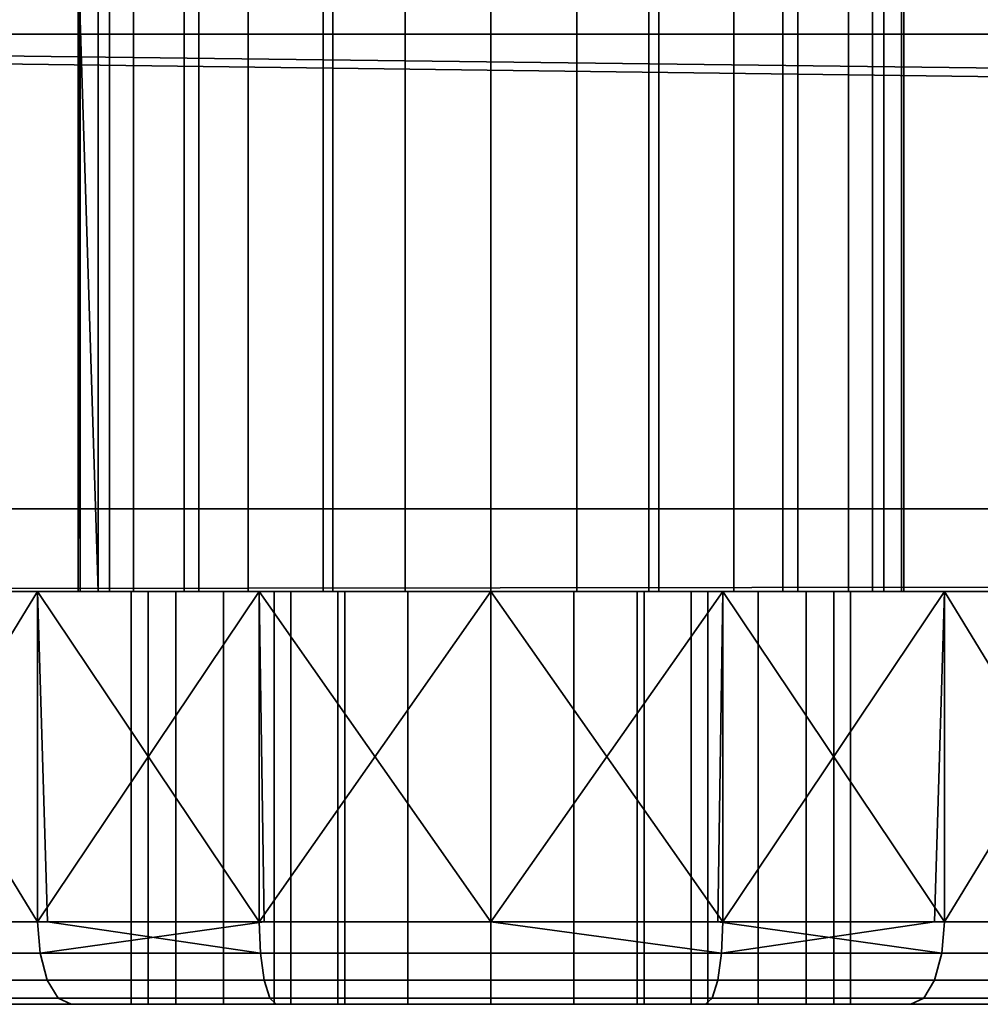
# Model space of a CAD drawing. Header units: millimetres. Extents: x -503 to 6703, y -110 to 249.
# Tile 1005 of 1056: x 4081 to 4104, y -54 to -30. Entities that reach past the tile are written whole.
import ezdxf

# ---------------------------------------------------------------- set-up
doc = ezdxf.new("R2010")
doc.units = ezdxf.units.MM
doc.layers.add('152', color=7, linetype='Continuous', true_color=0xffffff)

# ---------------------------------------------------------------- blocks, each defined once
blk = doc.blocks.new('UG_SURFACE_313')
at = {"layer": '152', "color": 35, "linetype": 'Continuous', "lineweight": 35}
for points in [[(4963, -30, 2017), (4963, -19.41, 2017), (4037, -19.41, 2017), (4037, -24.75, 2017)], [(4037, -24.75, 2017), (4037, -30, 2017), (4963, -30, 2017)], [(4037, -30), (4037, -25), (4963, -25), (4963, -30)], [(4082.761, -43.5, 1011.173), (4082.761, -28, 1011.173), (4082, -28, 1015), (4082, -43.5, 1015)], [(4082, -28, 1015), (4082, -28, 1032), (4082, -43.5, 1032), (4082, -43.5, 1015)], [(4082, -43.5, 1032), (4082, -28, 1032), (4082.761, -28, 1035.827), (4082.761, -43.5, 1035.827)], [(4082.489, -43.5, 1107.09), (4082.055, -43.5, 1102.955), (4082, -28.1, 1104)], [(4082.055, -43.5, 1102.955), (4082.055, -28.1, 1102.955), (4082, -28.1, 1104)], [(4082, -28.1, 1104), (4082.489, -28.1, 1107.09), (4082.489, -43.5, 1107.09)], [(4083.34, -43.5, 1099), (4083.34, -28.1, 1099), (4082.055, -28.1, 1102.955), (4082.055, -43.5, 1102.955)], [(4082.489, -43.5, 1107.09), (4082.489, -28.1, 1107.09), (4084.569, -28.1, 1110.691), (4084.569, -43.5, 1110.691)], [(4084.929, -43.5, 1007.929), (4084.929, -28, 1007.929), (4082.761, -28, 1011.173), (4082.761, -43.5, 1011.173)], [(4082.761, -43.5, 1035.827), (4082.761, -28, 1035.827), (4084.929, -28, 1039.071), (4084.929, -43.5, 1039.071)], [(4086.122, -43.5, 1095.91), (4086.122, -28.1, 1095.91), (4083.34, -28.1, 1099), (4083.34, -43.5, 1099)], [(4084.569, -43.5, 1110.691), (4084.569, -28.1, 1110.691), (4087.933, -28.1, 1113.135), (4087.933, -43.5, 1113.135)], [(4088.173, -43.5, 1005.761), (4088.173, -28, 1005.761), (4084.929, -28, 1007.929), (4084.929, -43.5, 1007.929)], [(4084.929, -43.5, 1039.071), (4084.929, -28, 1039.071), (4088.173, -28, 1041.239), (4088.173, -43.5, 1041.239)], [(4089.921, -43.5, 1094.218), (4089.921, -28.1, 1094.218), (4086.122, -28.1, 1095.91), (4086.122, -43.5, 1095.91)], [(4087.933, -43.5, 1113.135), (4087.933, -28.1, 1113.135), (4092, -28.1, 1114), (4092, -43.5, 1114)], [(4092, -43.5, 1005), (4092, -28, 1005), (4088.173, -28, 1005.761), (4088.173, -43.5, 1005.761)], [(4088.173, -43.5, 1041.239), (4088.173, -28, 1041.239), (4092, -28, 1042), (4092, -43.5, 1042)], [(4094.079, -43.5, 1094.218), (4094.079, -28.1, 1094.218), (4089.921, -28.1, 1094.218), (4089.921, -43.5, 1094.218)], [(4095.827, -43.5, 1005.761), (4095.827, -28, 1005.761), (4092, -28, 1005), (4092, -43.5, 1005)], [(4092, -43.5, 1042), (4092, -28, 1042), (4095.827, -28, 1041.239), (4095.827, -43.5, 1041.239)], [(4092, -43.5, 1114), (4092, -28.1, 1114), (4096.067, -28.1, 1113.135), (4096.067, -43.5, 1113.135)], [(4097.878, -43.5, 1095.91), (4097.878, -28.1, 1095.91), (4094.079, -28.1, 1094.218), (4094.079, -43.5, 1094.218)], [(4099.071, -43.5, 1007.929), (4099.071, -28, 1007.929), (4095.827, -28, 1005.761), (4095.827, -43.5, 1005.761)], [(4095.827, -43.5, 1041.239), (4095.827, -28, 1041.239), (4099.071, -28, 1039.071), (4099.071, -43.5, 1039.071)], [(4096.067, -43.5, 1113.135), (4096.067, -28.1, 1113.135), (4099.432, -28.1, 1110.691), (4099.432, -43.5, 1110.691)], [(4100.66, -43.5, 1099), (4100.66, -28.1, 1099), (4097.878, -28.1, 1095.91), (4097.878, -43.5, 1095.91)], [(4101.239, -43.5, 1011.173), (4101.239, -28, 1011.173), (4099.071, -28, 1007.929), (4099.071, -43.5, 1007.929)], [(4099.071, -43.5, 1039.071), (4099.071, -28, 1039.071), (4101.239, -28, 1035.827), (4101.239, -43.5, 1035.827)], [(4099.432, -43.5, 1110.691), (4099.432, -28.1, 1110.691), (4101.511, -28.1, 1107.09), (4101.511, -43.5, 1107.09)], [(4101.945, -43.5, 1102.955), (4101.945, -28.1, 1102.955), (4100.66, -28.1, 1099), (4100.66, -43.5, 1099)], [(4102, -43.5, 1015), (4102, -28, 1015), (4101.239, -28, 1011.173), (4101.239, -43.5, 1011.173)], [(4101.239, -43.5, 1035.827), (4101.239, -28, 1035.827), (4102, -28, 1032), (4102, -43.5, 1032)], [(4101.511, -43.5, 1107.09), (4101.511, -28.1, 1107.09), (4101.945, -28.1, 1102.955), (4101.945, -43.5, 1102.955)], [(4102, -28, 1032), (4102, -28, 1015), (4102, -43.5, 1015), (4102, -43.5, 1032)], [(4024, -30, 2030), (4024, -43.5, 2030), (4976, -43.5, 2030), (4976, -42.218, 2030)], [(4976, -42.218, 2030), (4976, -30, 2030), (4024, -30, 2030)], [(4024, -30, 2030), (4976, -30, 2030), (4963, -30, 2017), (4037, -30, 2017)], [(4976, -41.5), (4024, -41.5), (4024, -30), (4037, -30)], [(4976, -41.5), (4037, -30), (4963, -30)], [(4024, -43.5, 2), (4024, -41.5), (4976, -41.5), (4976, -42.218, 0.718)], [(4976, -42.218, 0.718), (4976, -43.5, 2), (4024, -43.5, 2)], [(4976, -43.5, 2030), (4024, -43.5, 2030), (4092, -43.5, 1131), (4102.982, -43.5, 1128.666)], [(4024, -43.5, 2030), (4081.018, -43.5, 1128.666), (4092, -43.5, 1131)], [(4024, -43.5, 2030), (4071.935, -43.5, 1122.066), (4081.018, -43.5, 1128.666)], [(4024, -43.5, 2), (4086.386, -43.5, 997.59), (4076.13, -43.5, 1002.156)], [(4024, -43.5, 2), (4097.614, -43.5, 997.59), (4086.386, -43.5, 997.59)], [(4107.87, -43.5, 1002.156), (4097.614, -43.5, 997.59), (4024, -43.5, 2), (4976, -43.5, 2)], [(4071.935, -43.5, 1042.067), (4081.018, -43.5, 1048.666), (4086.386, -43.5, 1077.59), (4076.13, -43.5, 1082.157)], [(4076.13, -51.5, 1045.843), (4081.018, -43.5, 1048.666), (4071.935, -43.5, 1042.067)], [(4071.935, -43.5, 1122.066), (4071.935, -51.5, 1122.066), (4081.018, -51.5, 1128.666), (4081.018, -43.5, 1128.666)], [(4076.13, -43.5, 1002.156), (4086.386, -43.5, 997.59), (4081.018, -51.5, 999.334)], [(4076.13, -51.5, 1045.843), (4081.258, -51.5, 1048.127), (4081.018, -43.5, 1048.666)], [(4081.018, -51.5, 999.334), (4076.477, -51.5, 1002.634), (4076.13, -43.5, 1002.156)], [(4086.386, -43.5, 1077.59), (4086.386, -51.5, 1077.59), (4076.13, -51.5, 1082.157), (4076.13, -43.5, 1082.157)], [(4097.614, -43.5, 1077.59), (4086.386, -43.5, 1077.59), (4081.018, -43.5, 1048.666), (4092, -43.5, 1051)], [(4086.386, -43.5, 997.59), (4086.509, -51.5, 998.167), (4081.018, -51.5, 999.334)], [(4092, -43.5, 1051), (4081.018, -43.5, 1048.666), (4086.386, -51.5, 1050.41)], [(4081.018, -43.5, 1048.666), (4081.258, -51.5, 1048.127), (4086.386, -51.5, 1050.41)], [(4081.018, -43.5, 1128.666), (4081.018, -51.5, 1128.666), (4092, -51.5, 1131), (4092, -43.5, 1131)], [(4086.75, -43.5, 1012.5), (4082.761, -43.5, 1011.173), (4082, -43.5, 1015)], [(4082, -43.5, 1015), (4084.368, -43.5, 1027.721), (4086.75, -43.5, 1025), (4086.75, -43.5, 1012.5)], [(4082, -43.5, 1015), (4082, -43.5, 1032), (4083.289, -43.5, 1031.173), (4084.368, -43.5, 1027.721)], [(4083.699, -43.5, 1034.767), (4083.289, -43.5, 1031.173), (4082, -43.5, 1032), (4082.761, -43.5, 1035.827)], [(4083.34, -43.5, 1099), (4082.055, -43.5, 1102.955), (4082.489, -43.5, 1107.09), (4092, -43.5, 1104)], [(4082.489, -43.5, 1107.09), (4084.569, -43.5, 1110.691), (4087.933, -43.5, 1113.135), (4092, -43.5, 1104)], [(4086.75, -43.5, 1012.5), (4087.15, -43.5, 1010.491), (4084.929, -43.5, 1007.929), (4082.761, -43.5, 1011.173)], [(4082.761, -43.5, 1035.827), (4084.929, -43.5, 1039.071), (4085.527, -43.5, 1037.888), (4083.699, -43.5, 1034.767)], [(4083.289, -43.5, 1031.173), (4083.289, -53.5, 1031.173), (4084.368, -53.5, 1027.721), (4084.368, -43.5, 1027.721)], [(4083.699, -43.5, 1034.767), (4083.699, -53.5, 1034.767), (4083.289, -53.5, 1031.173), (4083.289, -43.5, 1031.173)], [(4089.921, -43.5, 1094.218), (4086.122, -43.5, 1095.91), (4083.34, -43.5, 1099), (4092, -43.5, 1104)], [(4085.527, -43.5, 1037.888), (4085.527, -53.5, 1037.888), (4083.699, -53.5, 1034.767), (4083.699, -43.5, 1034.767)], [(4084.368, -43.5, 1027.721), (4084.368, -53.5, 1027.721), (4086.75, -53.5, 1025), (4086.75, -43.5, 1025)], [(4087.15, -43.5, 1010.491), (4088.288, -43.5, 1008.788), (4084.929, -43.5, 1007.929)], [(4088.288, -43.5, 1008.788), (4089.991, -43.5, 1007.65), (4088.173, -43.5, 1005.761), (4084.929, -43.5, 1007.929)], [(4088.461, -43.5, 1040.002), (4085.527, -43.5, 1037.888), (4084.929, -43.5, 1039.071), (4088.173, -43.5, 1041.239)], [(4088.461, -43.5, 1040.002), (4088.461, -53.5, 1040.002), (4085.527, -53.5, 1037.888), (4085.527, -43.5, 1037.888)], [(4086.386, -43.5, 997.59), (4097.614, -43.5, 997.59), (4092, -51.5, 997)], [(4086.386, -51.5, 1050.41), (4092, -51.5, 1050.41), (4092, -43.5, 1051)], [(4092, -51.5, 997), (4086.509, -51.5, 998.167), (4086.386, -43.5, 997.59)], [(4097.614, -43.5, 1077.59), (4097.614, -51.5, 1077.59), (4086.386, -51.5, 1077.59), (4086.386, -43.5, 1077.59)], [(4086.75, -43.5, 1025), (4086.75, -53.5, 1025), (4086.75, -53.5, 1012.5), (4086.75, -43.5, 1012.5)], [(4086.75, -43.5, 1012.5), (4086.75, -53.5, 1012.5), (4087.15, -53.5, 1010.491), (4087.15, -43.5, 1010.491)], [(4087.15, -43.5, 1010.491), (4087.15, -53.5, 1010.491), (4088.288, -53.5, 1008.788), (4088.288, -43.5, 1008.788)], [(4087.933, -43.5, 1113.135), (4092, -43.5, 1114), (4096.067, -43.5, 1113.135), (4092, -43.5, 1104)], [(4092, -43.5, 1005), (4088.173, -43.5, 1005.761), (4089.991, -43.5, 1007.65), (4092, -43.5, 1007.25)], [(4088.173, -43.5, 1041.239), (4092, -43.5, 1042), (4092, -43.5, 1040.75), (4088.461, -43.5, 1040.002)], [(4088.288, -43.5, 1008.788), (4088.288, -53.5, 1008.788), (4089.991, -53.5, 1007.65), (4089.991, -43.5, 1007.65)], [(4092, -43.5, 1040.75), (4092, -53.5, 1040.75), (4088.461, -53.5, 1040.002), (4088.461, -43.5, 1040.002)], [(4097.878, -43.5, 1095.91), (4094.079, -43.5, 1094.218), (4089.921, -43.5, 1094.218), (4092, -43.5, 1104)], [(4089.991, -43.5, 1007.65), (4089.991, -53.5, 1007.65), (4092, -53.5, 1007.25), (4092, -43.5, 1007.25)], [(4092, -43.5, 1051), (4102.982, -43.5, 1048.666), (4097.614, -43.5, 1077.59)], [(4092, -43.5, 1051), (4092, -51.5, 1050.41), (4097.614, -51.5, 1050.41)], [(4097.614, -51.5, 1050.41), (4102.982, -43.5, 1048.666), (4092, -43.5, 1051)], [(4097.614, -43.5, 997.59), (4097.491, -51.5, 998.167), (4092, -51.5, 997)], [(4092, -43.5, 1131), (4092, -51.5, 1131), (4102.982, -51.5, 1128.666), (4102.982, -43.5, 1128.666)], [(4095.539, -43.5, 1040.002), (4095.539, -53.5, 1040.002), (4092, -53.5, 1040.75), (4092, -43.5, 1040.75)], [(4092, -43.5, 1007.25), (4092, -53.5, 1007.25), (4094.009, -53.5, 1007.65), (4094.009, -43.5, 1007.65)], [(4092, -43.5, 1007.25), (4094.009, -43.5, 1007.65), (4095.827, -43.5, 1005.761), (4092, -43.5, 1005)], [(4095.539, -43.5, 1040.002), (4092, -43.5, 1040.75), (4092, -43.5, 1042), (4095.827, -43.5, 1041.239)], [(4092, -43.5, 1104), (4096.067, -43.5, 1113.135), (4099.432, -43.5, 1110.691)], [(4099.432, -43.5, 1110.691), (4101.511, -43.5, 1107.09), (4101.945, -43.5, 1102.955), (4092, -43.5, 1104)], [(4101.945, -43.5, 1102.955), (4100.66, -43.5, 1099), (4097.878, -43.5, 1095.91), (4092, -43.5, 1104)], [(4094.009, -43.5, 1007.65), (4094.009, -53.5, 1007.65), (4095.712, -53.5, 1008.788), (4095.712, -43.5, 1008.788)], [(4099.071, -43.5, 1007.929), (4095.827, -43.5, 1005.761), (4094.009, -43.5, 1007.65), (4095.712, -43.5, 1008.788)], [(4098.473, -43.5, 1037.888), (4098.473, -53.5, 1037.888), (4095.539, -53.5, 1040.002), (4095.539, -43.5, 1040.002)], [(4098.473, -43.5, 1037.888), (4095.539, -43.5, 1040.002), (4095.827, -43.5, 1041.239), (4099.071, -43.5, 1039.071)], [(4095.712, -43.5, 1008.788), (4095.712, -53.5, 1008.788), (4096.85, -53.5, 1010.491), (4096.85, -43.5, 1010.491)], [(4095.712, -43.5, 1008.788), (4096.85, -43.5, 1010.491), (4099.071, -43.5, 1007.929)], [(4096.85, -43.5, 1010.491), (4096.85, -53.5, 1010.491), (4097.25, -53.5, 1012.5), (4097.25, -43.5, 1012.5)], [(4101.239, -43.5, 1011.173), (4099.071, -43.5, 1007.929), (4096.85, -43.5, 1010.491), (4097.25, -43.5, 1012.5)], [(4097.25, -43.5, 1025), (4097.25, -53.5, 1025), (4099.632, -53.5, 1027.721), (4099.632, -43.5, 1027.721)], [(4097.25, -43.5, 1012.5), (4097.25, -53.5, 1012.5), (4097.25, -53.5, 1025), (4097.25, -43.5, 1025)], [(4097.25, -43.5, 1012.5), (4097.25, -43.5, 1025), (4099.632, -43.5, 1027.721), (4102, -43.5, 1015)], [(4102, -43.5, 1015), (4101.239, -43.5, 1011.173), (4097.25, -43.5, 1012.5)], [(4102.982, -51.5, 999.334), (4097.491, -51.5, 998.167), (4097.614, -43.5, 997.59)], [(4107.87, -43.5, 1082.157), (4097.614, -43.5, 1077.59), (4102.982, -43.5, 1048.666), (4112.065, -43.5, 1042.067)], [(4102.982, -51.5, 999.334), (4097.614, -43.5, 997.59), (4107.87, -43.5, 1002.156)], [(4097.614, -51.5, 1050.41), (4102.742, -51.5, 1048.127), (4102.982, -43.5, 1048.666)], [(4107.87, -43.5, 1082.157), (4107.87, -51.5, 1082.157), (4097.614, -51.5, 1077.59), (4097.614, -43.5, 1077.59)], [(4100.301, -43.5, 1034.767), (4100.301, -53.5, 1034.767), (4098.473, -53.5, 1037.888), (4098.473, -43.5, 1037.888)], [(4099.071, -43.5, 1039.071), (4101.239, -43.5, 1035.827), (4100.301, -43.5, 1034.767), (4098.473, -43.5, 1037.888)], [(4099.632, -43.5, 1027.721), (4099.632, -53.5, 1027.721), (4100.711, -53.5, 1031.173), (4100.711, -43.5, 1031.173)], [(4102, -43.5, 1032), (4102, -43.5, 1015), (4099.632, -43.5, 1027.721), (4100.711, -43.5, 1031.173)], [(4100.711, -43.5, 1031.173), (4100.711, -53.5, 1031.173), (4100.301, -53.5, 1034.767), (4100.301, -43.5, 1034.767)], [(4100.711, -43.5, 1031.173), (4100.301, -43.5, 1034.767), (4101.239, -43.5, 1035.827), (4102, -43.5, 1032)], [(4102.982, -43.5, 1048.666), (4102.742, -51.5, 1048.127), (4107.87, -51.5, 1045.843)], [(4102.982, -43.5, 1128.666), (4112.065, -43.5, 1122.066), (4976, -43.5, 2030)], [(4112.065, -43.5, 1042.067), (4102.982, -43.5, 1048.666), (4107.87, -51.5, 1045.843)], [(4107.87, -43.5, 1002.156), (4107.523, -51.5, 1002.634), (4102.982, -51.5, 999.334)], [(4102.982, -43.5, 1128.666), (4102.982, -51.5, 1128.666), (4112.065, -51.5, 1122.066), (4112.065, -43.5, 1122.066)], [(4081.018, -51.5, 1128.666), (4071.935, -51.5, 1122.066), (4072.048, -52.265, 1121.965), (4081.08, -52.265, 1128.527)], [(4076.477, -51.5, 1002.634), (4081.018, -51.5, 999.334), (4081.08, -52.265, 999.473), (4072.048, -52.265, 1006.035)], [(4081.258, -51.5, 1048.127), (4076.13, -51.5, 1045.843), (4076.219, -52.265, 1045.72), (4086.418, -52.265, 1050.261)], [(4076.13, -51.5, 1082.157), (4086.386, -51.5, 1077.59), (4086.418, -52.265, 1077.739), (4076.219, -52.265, 1082.28)], [(4081.08, -52.265, 999.473), (4081.018, -51.5, 999.334), (4086.509, -51.5, 998.167)], [(4092, -51.5, 1131), (4081.018, -51.5, 1128.666), (4081.08, -52.265, 1128.527), (4092, -52.265, 1130.848)], [(4086.509, -51.5, 998.167), (4092, -51.5, 997), (4092, -52.265, 997.152), (4081.08, -52.265, 999.473)], [(4086.418, -52.265, 1050.261), (4086.386, -51.5, 1050.41), (4081.258, -51.5, 1048.127)], [(4092, -51.5, 1050.41), (4086.386, -51.5, 1050.41), (4086.418, -52.265, 1050.261), (4097.582, -52.265, 1050.261)], [(4086.386, -51.5, 1077.59), (4097.614, -51.5, 1077.59), (4097.582, -52.265, 1077.739), (4086.418, -52.265, 1077.739)], [(4102.92, -52.265, 999.473), (4092, -52.265, 997.152), (4092, -51.5, 997), (4097.491, -51.5, 998.167)], [(4097.582, -52.265, 1050.261), (4097.614, -51.5, 1050.41), (4092, -51.5, 1050.41)], [(4102.982, -51.5, 1128.666), (4092, -51.5, 1131), (4092, -52.265, 1130.848), (4102.92, -52.265, 1128.527)], [(4097.491, -51.5, 998.167), (4102.982, -51.5, 999.334), (4102.92, -52.265, 999.473)], [(4097.582, -52.265, 1050.261), (4107.781, -52.265, 1045.72), (4107.87, -51.5, 1045.843), (4102.742, -51.5, 1048.127)], [(4102.742, -51.5, 1048.127), (4097.614, -51.5, 1050.41), (4097.582, -52.265, 1050.261)], [(4097.614, -51.5, 1077.59), (4107.87, -51.5, 1082.157), (4107.781, -52.265, 1082.28), (4097.582, -52.265, 1077.739)], [(4111.952, -52.265, 1006.035), (4102.92, -52.265, 999.473), (4102.982, -51.5, 999.334), (4107.523, -51.5, 1002.634)], [(4112.065, -51.5, 1122.066), (4102.982, -51.5, 1128.666), (4102.92, -52.265, 1128.527), (4111.952, -52.265, 1121.965)], [(4081.256, -52.914, 999.869), (4072.371, -52.914, 1006.325), (4072.048, -52.265, 1006.035), (4081.08, -52.265, 999.473)], [(4081.08, -52.265, 1128.527), (4072.048, -52.265, 1121.965), (4072.371, -52.914, 1121.675), (4081.256, -52.914, 1128.131)], [(4076.474, -52.914, 1045.37), (4086.508, -52.914, 1049.837), (4086.418, -52.265, 1050.261), (4076.219, -52.265, 1045.72)], [(4076.219, -52.265, 1082.28), (4086.418, -52.265, 1077.739), (4086.508, -52.914, 1078.163), (4076.474, -52.914, 1082.63)], [(4092, -52.914, 997.586), (4081.256, -52.914, 999.869), (4081.08, -52.265, 999.473), (4092, -52.265, 997.152)], [(4092, -52.265, 1130.848), (4081.08, -52.265, 1128.527), (4081.256, -52.914, 1128.131), (4092, -52.914, 1130.414)], [(4086.508, -52.914, 1049.837), (4097.492, -52.914, 1049.837), (4097.582, -52.265, 1050.261), (4086.418, -52.265, 1050.261)], [(4086.418, -52.265, 1077.739), (4097.582, -52.265, 1077.739), (4097.492, -52.914, 1078.163), (4086.508, -52.914, 1078.163)], [(4102.744, -52.914, 999.869), (4092, -52.914, 997.586), (4092, -52.265, 997.152), (4102.92, -52.265, 999.473)], [(4102.92, -52.265, 1128.527), (4092, -52.265, 1130.848), (4092, -52.914, 1130.414), (4102.744, -52.914, 1128.131)], [(4097.492, -52.914, 1049.837), (4107.526, -52.914, 1045.37), (4107.781, -52.265, 1045.72), (4097.582, -52.265, 1050.261)], [(4097.582, -52.265, 1077.739), (4107.781, -52.265, 1082.28), (4107.526, -52.914, 1082.63), (4097.492, -52.914, 1078.163)], [(4111.629, -52.914, 1006.325), (4102.744, -52.914, 999.869), (4102.92, -52.265, 999.473), (4111.952, -52.265, 1006.035)], [(4111.952, -52.265, 1121.965), (4102.92, -52.265, 1128.527), (4102.744, -52.914, 1128.131), (4111.629, -52.914, 1121.675)], [(4081.52, -53.348, 1000.462), (4072.853, -53.348, 1006.76), (4072.371, -52.914, 1006.325), (4081.256, -52.914, 999.869)], [(4081.256, -52.914, 1128.131), (4072.371, -52.914, 1121.675), (4072.853, -53.348, 1121.24), (4081.52, -53.348, 1127.538)], [(4076.856, -53.348, 1044.845), (4086.643, -53.348, 1049.202), (4086.508, -52.914, 1049.837), (4076.474, -52.914, 1045.37)], [(4076.474, -52.914, 1082.63), (4086.508, -52.914, 1078.163), (4086.643, -53.348, 1078.798), (4076.856, -53.348, 1083.155)], [(4092, -53.348, 998.235), (4081.52, -53.348, 1000.462), (4081.256, -52.914, 999.869), (4092, -52.914, 997.586)], [(4092, -52.914, 1130.414), (4081.256, -52.914, 1128.131), (4081.52, -53.348, 1127.538), (4092, -53.348, 1129.765)], [(4086.643, -53.348, 1049.202), (4097.357, -53.348, 1049.202), (4097.492, -52.914, 1049.837), (4086.508, -52.914, 1049.837)], [(4086.508, -52.914, 1078.163), (4097.492, -52.914, 1078.163), (4097.357, -53.348, 1078.798), (4086.643, -53.348, 1078.798)], [(4102.48, -53.348, 1000.462), (4092, -53.348, 998.235), (4092, -52.914, 997.586), (4102.744, -52.914, 999.869)], [(4102.744, -52.914, 1128.131), (4092, -52.914, 1130.414), (4092, -53.348, 1129.765), (4102.48, -53.348, 1127.538)], [(4097.357, -53.348, 1049.202), (4107.144, -53.348, 1044.845), (4107.526, -52.914, 1045.37), (4097.492, -52.914, 1049.837)], [(4097.492, -52.914, 1078.163), (4107.526, -52.914, 1082.63), (4107.144, -53.348, 1083.155), (4097.357, -53.348, 1078.798)], [(4111.147, -53.348, 1006.76), (4102.48, -53.348, 1000.462), (4102.744, -52.914, 999.869), (4111.629, -52.914, 1006.325)], [(4111.629, -52.914, 1121.675), (4102.744, -52.914, 1128.131), (4102.48, -53.348, 1127.538), (4111.147, -53.348, 1121.24)], [(4081.831, -53.5, 1001.161), (4073.421, -53.5, 1007.272), (4072.853, -53.348, 1006.76), (4081.52, -53.348, 1000.462)], [(4081.52, -53.348, 1127.538), (4072.853, -53.348, 1121.24), (4073.421, -53.5, 1120.728), (4081.831, -53.5, 1126.839)], [(4077.305, -53.5, 1044.225), (4086.802, -53.5, 1048.454), (4086.643, -53.348, 1049.202), (4076.856, -53.348, 1044.845)], [(4076.856, -53.348, 1083.155), (4086.643, -53.348, 1078.798), (4086.802, -53.5, 1079.546), (4077.305, -53.5, 1083.775)], [(4092, -53.5, 999), (4081.831, -53.5, 1001.161), (4081.52, -53.348, 1000.462), (4092, -53.348, 998.235)], [(4092, -53.348, 1129.765), (4081.52, -53.348, 1127.538), (4081.831, -53.5, 1126.839), (4092, -53.5, 1129)], [(4086.802, -53.5, 1048.454), (4097.198, -53.5, 1048.454), (4097.357, -53.348, 1049.202), (4086.643, -53.348, 1049.202)], [(4086.643, -53.348, 1078.798), (4097.357, -53.348, 1078.798), (4097.198, -53.5, 1079.546), (4086.802, -53.5, 1079.546)], [(4102.169, -53.5, 1001.161), (4092, -53.5, 999), (4092, -53.348, 998.235), (4102.48, -53.348, 1000.462)], [(4102.48, -53.348, 1127.538), (4092, -53.348, 1129.765), (4092, -53.5, 1129), (4102.169, -53.5, 1126.839)], [(4097.198, -53.5, 1048.454), (4106.695, -53.5, 1044.225), (4107.144, -53.348, 1044.845), (4097.357, -53.348, 1049.202)], [(4097.357, -53.348, 1078.798), (4107.144, -53.348, 1083.155), (4106.695, -53.5, 1083.775), (4097.198, -53.5, 1079.546)], [(4110.579, -53.5, 1007.272), (4102.169, -53.5, 1001.161), (4102.48, -53.348, 1000.462), (4111.147, -53.348, 1006.76)], [(4111.147, -53.348, 1121.24), (4102.48, -53.348, 1127.538), (4102.169, -53.5, 1126.839), (4110.579, -53.5, 1120.728)]]:
    blk.add_3dface(points, dxfattribs=at)

msp = doc.modelspace()

# ---------------------------------------------------------------- linework, layer by layer
at = {"layer": '152', "color": 251, "linetype": 'Continuous', "lineweight": -3, "true_color": 0x636466}
for p, q in [((4082, -43.5, 1032), (4082, -28, 1032)), ((4082, -43.5, 1015), (4082, -28, 1015)), ((4102, -43.5, 1015), (4102, -28, 1015)), ((4102, -43.5, 1032), (4102, -28, 1032)), ((4976, -30, 2030), (4024, -30, 2030)), ((4963, -30, 2017), (4037, -30, 2017)), ((4024, -41.5), (4976, -41.5)), ((4976, -43.5, 2), (4024, -43.5, 2)), ((4976, -43.5, 2030), (4024, -43.5, 2030)), ((4082, -43.5, 1015), (4082, -43.5, 1032)), ((4086.75, -43.5, 1012.5), (4086.75, -43.5, 1025)), ((4086.75, -43.5, 1025), (4086.75, -53.5, 1025)), ((4086.75, -43.5, 1012.5), (4086.75, -53.5, 1012.5)), ((4097.25, -43.5, 1025), (4097.25, -43.5, 1012.5)), ((4097.25, -43.5, 1012.5), (4097.25, -53.5, 1012.5)), ((4097.25, -43.5, 1025), (4097.25, -53.5, 1025)), ((4102, -43.5, 1032), (4102, -43.5, 1015)), ((4086.75, -53.5, 1012.5), (4086.75, -53.5, 1025)), ((4097.25, -53.5, 1025), (4097.25, -53.5, 1012.5))]:
    msp.add_line(p, q, dxfattribs=at)
at = {"layer": '152', "color": 251, "linetype": 'Continuous', "lineweight": -3, "true_color": 0x636466, "extrusion": (0, -1, 0)}
for centre, radius in [((4092, 1104, 43.5), 27), ((4092, 1104, 43.5), 10), ((4092, 1024, 53.5), 25), ((4092, 1104, 53.5), 25)]:
    msp.add_circle(centre, radius, dxfattribs=at)
at = {"layer": '152', "color": 251, "linetype": 'Continuous', "lineweight": -3, "true_color": 0x636466, "extrusion": (0, 1, 0)}
for centre, radius in [((-4092, 1024, -43.5), 27), ((-4092, 1104, -51.5), 27), ((-4092, 1024, -51.5), 27), ((-4092, 1104, -53.5), 9.5)]:
    msp.add_circle(centre, radius, dxfattribs=at)
for centre, radius, start, end in [((-4092, 1015, -43.5), 10, 180, 0), ((-4092, 1032, -43.5), 10, 0, 180), ((-4092, 1032, -43.5), 8.75, 306.8699, 233.1301), ((-4092, 1012.5, -43.5), 5.25, 180, 0), ((-4092, 1032, -53.5), 8.75, 306.8699, 233.1301), ((-4092, 1012.5, -53.5), 5.25, 180, 0)]:
    msp.add_arc(centre, radius, start, end, dxfattribs=at)

# ---------------------------------------------------------------- block references
at = {"layer": '152', "color": 251, "linetype": 'Continuous', "lineweight": -3, "true_color": 0x636466}
msp.add_blockref('UG_SURFACE_313', (0, 0), dxfattribs=at)

doc.saveas('drawing.dxf')
